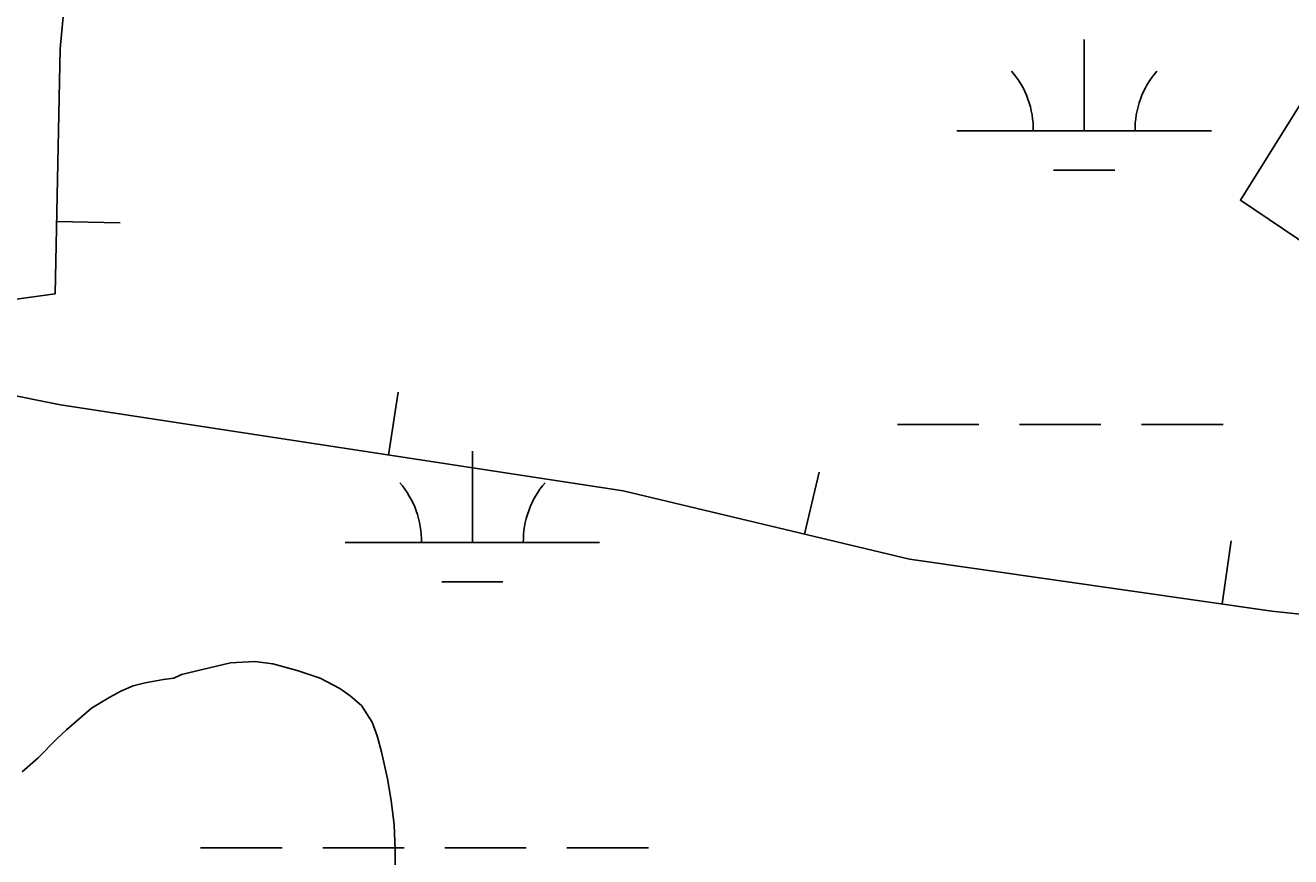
# Model space of a CAD drawing. Extents: x 3281947 to 3319794, y 715894 to 741249.
# Drawn here: x 3299087.2 to 3299584.6, y 726880.9 to 727207.8 of the extents above; entities that cross this region are included whole.
import ezdxf

# ---------------------------------------------------------------- set-up
doc = ezdxf.new("R2010")
doc.units = 0
for name, color, linetype in [('V-BORW-LINE', 7, 'Continuous'), ('V-SITE-VEGE', 7, 'Continuous'), ('V-WETL-SWMP', 7, 'Continuous')]:
    doc.layers.add(name, color=color, linetype=linetype)

msp = doc.modelspace()

# ---------------------------------------------------------------- linework, layer by layer
at = {"layer": 'V-BORW-LINE'}
for p, q in [((3299099.45, 727130.58), (3299124.44, 727130.07)), ((3299229.94, 727038.8), (3299233.71, 727063.51)), ((3299393.48, 727007.73), (3299399.26, 727032.06)), ((3299557.66, 726980.27), (3299561.21, 727005.02))]:
    msp.add_line(p, q, dxfattribs=at)
for points in [[(3299064.42, 727097.45), (3299098.87, 727102.21), (3299100.84, 727198.55), (3299109.47, 727291.16), (3299129.1, 727295.86), (3299262.52, 727265.98), (3299314.59, 727253.1), (3299401.86, 727230.54), (3299482.51, 727250.75), (3299554.46, 727256.43), (3299597.1, 727262.52), (3299636.7, 727268.61)], [(3299636.7, 727268.61), (3299584.92, 727262.52), (3299548.37, 727250.33), (3299482.51, 727250.75), (3299401.86, 727230.54), (3299314.59, 727253.1), (3299262.52, 727265.98), (3299129.1, 727295.86), (3299109.47, 727291.16), (3299100.84, 727198.55), (3299098.87, 727102.21), (3299064.42, 727097.45)], [(3299636.7, 727268.61), (3299640.11, 727235.58), (3299596.82, 727190.23), (3299564.84, 727139.01), (3299660.19, 727074.73), (3299649.57, 726999.41), (3299720.77, 726976.39), (3299798.63, 727021.91), (3299848.6, 727014.03), (3299891.77, 726966.65), (3299913.67, 726919.83), (3299884.98, 726882.02), (3299771.31, 726940.26), (3299703.2, 726964.06), (3299577.13, 726977.48), (3299434.78, 726997.9), (3299322.23, 727024.69), (3299101.03, 727058.5), (3299005.7, 727077.62)], [(3299005.7, 727077.62), (3299101.03, 727058.5), (3299322.23, 727024.69), (3299434.78, 726997.9), (3299577.13, 726977.48), (3299703.2, 726964.06), (3299771.31, 726940.26), (3299884.98, 726882.02), (3299913.67, 726919.83), (3299891.77, 726966.65), (3299848.6, 727014.03), (3299798.63, 727021.91), (3299720.77, 726976.39), (3299649.57, 726999.41), (3299660.19, 727074.73), (3299564.84, 727139.01), (3299596.82, 727190.23), (3299640.11, 727235.58), (3299639.75, 727259.47)]]:
    msp.add_lwpolyline(points, dxfattribs=at)
at = {"layer": 'V-SITE-VEGE'}
msp.add_lwpolyline([(3299232.53, 726873.04), (3299232.62, 726883.54), (3299232.12, 726893.46), (3299231.01, 726902.99), (3299229.5, 726911.52), (3299227.22, 726922.05), (3299225.49, 726928.41), (3299223.56, 726933.78), (3299219.26, 726940.36), (3299214.93, 726944.17), (3299210.79, 726946.98), (3299203.1, 726951.02), (3299194, 726954.07), (3299184.51, 726956.74), (3299177.38, 726957.59), (3299167.86, 726957.08), (3299148.59, 726952.5), (3299145.6, 726951.14), (3299141.43, 726950.58), (3299134.29, 726949.26), (3299129.52, 726948.11), (3299124.74, 726945.97), (3299120.36, 726943.63), (3299113.18, 726939.34), (3299103.39, 726930.7), (3299099.59, 726927.17), (3299092.19, 726919.7), (3299085.99, 726914.2)], dxfattribs=at)
at = {"layer": 'V-WETL-SWMP'}
for p, q in [((3299503.4, 727166.24), (3299503.4, 727202.24)), ((3299453.4, 727166.24), (3299553.4, 727166.24)), ((3299491.4, 727150.81), (3299515.4, 727150.81)), ((3299429.99, 727050.81), (3299461.99, 727050.81)), ((3299477.99, 727050.81), (3299509.99, 727050.81)), ((3299525.99, 727050.81), (3299557.99, 727050.81)), ((3299262.93, 727004.38), (3299262.93, 727040.38)), ((3299212.93, 727004.38), (3299312.93, 727004.38)), ((3299250.93, 726988.95), (3299274.93, 726988.95)), ((3299156.08, 726884.31), (3299188.08, 726884.31)), ((3299204.08, 726884.31), (3299236.08, 726884.31)), ((3299252.08, 726884.31), (3299284.08, 726884.31)), ((3299300.08, 726884.31), (3299332.08, 726884.31))]:
    msp.add_line(p, q, dxfattribs=at)
for centre, start, end in [((3299448.16, 727166.72), 359.2282, 40.7718), ((3299558.64, 727166.72), 139.2282, 180.7718), ((3299207.68, 727004.86), 359.2282, 40.7718), ((3299318.17, 727004.86), 139.2282, 180.7718)]:
    msp.add_arc(centre, 35.25, start, end, dxfattribs=at)

doc.saveas('drawing.dxf')
